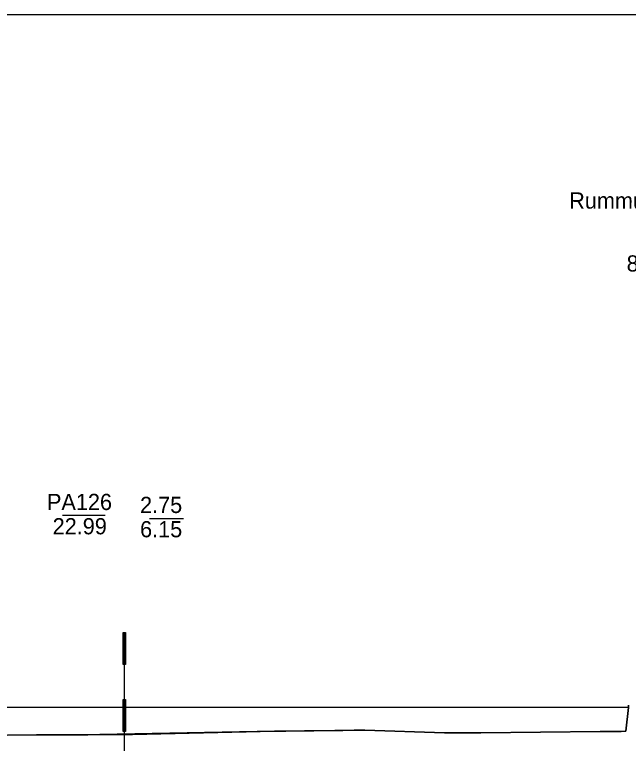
# Model space of a CAD drawing. Extents: x 509422 to 615075, y 6525431 to 6565970.
# Drawn here: x 514113.7 to 514204.7, y 6565861.8 to 6565969.8 of the extents above; entities that cross this region are included whole.
import ezdxf

# ---------------------------------------------------------------- set-up
doc = ezdxf.new("R2010")
doc.units = 0
for name, color, linetype in [('GEOLPUNKT', 7, 'Continuous'), ('PIIR', 7, 'Continuous'), ('PIIR_ME', 7, 'Continuous'), ('TÄIDE', 7, 'Continuous'), ('VEEKOGU', 7, 'Continuous'), ('VORMISTUS', 7, 'Continuous')]:
    doc.layers.add(name, color=color, linetype=linetype)

msp = doc.modelspace()

# ---------------------------------------------------------------- linework, layer by layer
at = {"layer": 'GEOLPUNKT'}
for p, q in [((514120.8, 6565895.62), (514127.13, 6565895.62)), ((514133.7, 6565895.14), (514138.76, 6565895.14)), ((514129.95, 6565878.25), (514129.95, 6565777.25))]:
    msp.add_line(p, q, dxfattribs=at)
for points in [[(514129.79, 6565878.25), (514130.14, 6565878.25), (514130.14, 6565873.5), (514129.79, 6565873.5)], [(514129.79, 6565868.3), (514130.14, 6565868.3), (514130.14, 6565863.56), (514129.79, 6565863.56)]]:
    msp.add_lwpolyline(points, close=True, dxfattribs=at)
at = {"layer": 'TÄIDE'}
for points in [[(514112.66, 6565863.02), (514116.96, 6565863.05), (514117.08, 6565863.05), (514117.1, 6565863.05), (514124.53, 6565863.06), (514124.58, 6565863.06), (514126.34, 6565863.1), (514128.42, 6565863.14), (514128.46, 6565863.14), (514129.89, 6565863.14), (514131.18, 6565863.14), (514152.26, 6565863.63), (514152.49, 6565863.63), (514152.64, 6565863.63), (514153.15, 6565863.63), (514153.19, 6565863.63), (514153.19, 6565863.63), (514153.2, 6565863.63), (514153.42, 6565863.63), (514153.43, 6565863.63), (514153.44, 6565863.63), (514153.45, 6565863.63), (514153.92, 6565863.63), (514153.92, 6565863.63), (514162.3, 6565863.73), (514162.36, 6565863.73), (514164.04, 6565863.74), (514165.63, 6565863.75), (514177.45, 6565863.38), (514181.81, 6565863.37), (514181.82, 6565863.37), (514181.84, 6565863.37), (514182.8, 6565863.37), (514182.82, 6565863.37), (514200.52, 6565863.58), (514200.53, 6565863.58), (514203.63, 6565863.58), (514204.36, 6565863.59), (514204.72, 6565867.14), (514204.72, 6565867.15), (514204.73, 6565867.17), (514204.73, 6565867.46)], [(514204.73, 6565867.46), (514204.73, 6565867.17), (514204.72, 6565867.15), (514204.72, 6565867.14), (514204.36, 6565863.59), (514203.63, 6565863.58), (514200.53, 6565863.58), (514200.52, 6565863.58), (514182.82, 6565863.37), (514182.8, 6565863.37), (514181.84, 6565863.37), (514181.82, 6565863.37), (514181.81, 6565863.37), (514177.45, 6565863.38), (514165.63, 6565863.75), (514164.04, 6565863.74), (514162.36, 6565863.73), (514162.3, 6565863.73), (514153.92, 6565863.63), (514153.92, 6565863.63), (514153.45, 6565863.63), (514153.44, 6565863.63), (514153.43, 6565863.63), (514153.42, 6565863.63), (514153.2, 6565863.63), (514153.19, 6565863.63), (514153.19, 6565863.63), (514153.15, 6565863.63), (514152.64, 6565863.63), (514152.49, 6565863.63), (514152.26, 6565863.63), (514131.18, 6565863.14), (514129.89, 6565863.14), (514128.46, 6565863.14), (514128.42, 6565863.14), (514126.34, 6565863.1), (514124.58, 6565863.06), (514124.53, 6565863.06), (514117.1, 6565863.05), (514117.08, 6565863.05), (514116.96, 6565863.05), (514112.66, 6565863.02)]]:
    msp.add_lwpolyline(points, dxfattribs=at)
at = {"layer": 'VEEKOGU'}
msp.add_lwpolyline([(514001.71, 6565867.15), (514204.72, 6565867.15), (514204.72, 6565867.14), (514204.72, 6565867.14), (514204.36, 6565863.59), (514200.52, 6565863.58), (514200.52, 6565863.58), (514200.52, 6565863.58), (514182.82, 6565863.37), (514177.45, 6565863.38), (514165.63, 6565863.75), (514152.26, 6565863.63), (514126.34, 6565863.1), (514107.49, 6565862.95)], dxfattribs=at)
at = {"layer": 'VORMISTUS'}
msp.add_line((513871.84, 6565969.83), (514691.84, 6565969.83), dxfattribs=at)

# ---------------------------------------------------------------- texts
at = {"layer": 'GEOLPUNKT'}
for s, p in [('PA126', (514118.51, 6565896.39)), ('2.75', (514132.31, 6565895.95)), ('22.99', (514119.35, 6565892.79)), ('6.15', (514132.31, 6565892.35))]:
    msp.add_text(s, height=2.4, dxfattribs=at).set_placement(p)
at = {"layer": 'PIIR'}
msp.add_text('86801:001:0752', height=2.4, dxfattribs=at).set_placement((514204.46, 6565931.74))
at = {"layer": 'PIIR_ME'}
msp.add_text('Rummu III lubjakivikarjäär', height=2.4, rotation=359.7764, dxfattribs=at).set_placement((514195.94, 6565941.08))

doc.saveas('drawing.dxf')
